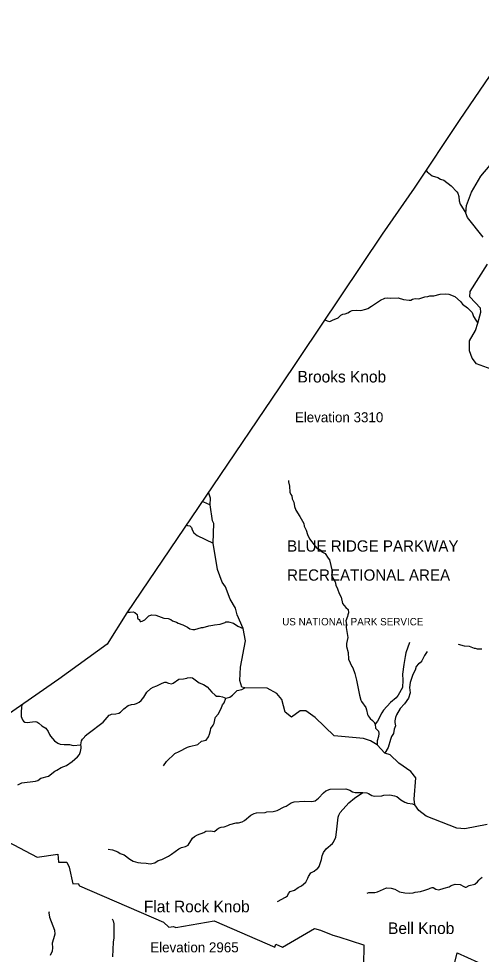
# Model space of a CAD drawing. Extents: x 1248224 to 1454986, y 825081 to 985870.
# Drawn here: x 1353986 to 1362779, y 965507 to 983292 of the extents above; entities that cross this region are included whole.
import ezdxf

# ---------------------------------------------------------------- set-up
doc = ezdxf.new("R2010")
doc.units = 0
for name, color, linetype in [('Exist Boundary Land Use Park National US Park Service', 7, 'Continuous'), ('Exist Boundary Land Use Park State Division NC Parks and Recreation Label', 7, 'Continuous'), ('Exist Boundary Political CountyLine', 7, 'Continuous'), ('Exist Geographical Mountain Summit Elevation Number Label', 7, 'Continuous'), ('Exist Geographical Mountain Summit Label', 7, 'Continuous'), ('Exist Hydrographic Creek Single Shore', 7, 'Continuous'), ('Exist Hydrographic Misc Water Feature', 7, 'Continuous')]:
    doc.layers.add(name, color=color, linetype=linetype)

msp = doc.modelspace()

# ---------------------------------------------------------------- linework, layer by layer
at = {"layer": 'Exist Boundary Land Use Park National US Park Service'}
for points in [[(1353429, 967828), (1354335, 967355), (1354727, 967408), (1354743, 967257), (1354879, 967258), (1354898, 967258), (1354947, 967166), (1355016, 966847), (1355114, 966854), (1355140, 966807), (1356736, 966116), (1356842, 966020), (1356926, 966033), (1356971, 966014), (1357704, 966146), (1358853, 965641), (1358875, 965697), (1358999, 965642), (1359609, 966000), (1359725, 965964), (1359954, 965871), (1360072, 965839), (1360537, 965687), (1360547, 965684), (1360541, 965297)], [(1362135, 964784), (1362323, 965534), (1362714, 965355)]]:
    msp.add_lwpolyline(points, dxfattribs=at)
at = {"layer": 'Exist Boundary Political CountyLine'}
msp.add_lwpolyline([(1363679, 983292), (1362368, 981379), (1361506, 980072), (1360896, 979199), (1358935, 976278), (1357676, 974410), (1356041, 971995), (1355669, 971401), (1354746, 970740), (1353790, 970072), (1350484, 967741), (1348934, 966681)], dxfattribs=at)
at = {"layer": 'Exist Hydrographic Creek Single Shore'}
for points in [[(1362817, 979140), (1362517, 979513), (1362485, 979596), (1362497, 979740), (1362594, 979995), (1362768, 980300), (1363196, 980800)], [(1363037, 976607), (1362689, 976732), (1362608, 976842), (1362553, 976978), (1362557, 977168), (1362670, 977367), (1362712, 977505), (1362769, 977716), (1362762, 977791), (1362559, 978002), (1362569, 978104), (1362898, 978629)], [(1362888, 967972), (1362469, 967889), (1362311, 967902), (1361732, 968130), (1361593, 968241), (1361517, 968351), (1361506, 968453), (1361532, 968860), (1361442, 968980), (1361213, 969142), (1361049, 969296), (1360946, 969328), (1360800, 969491), (1360671, 969563), (1360539, 969609), (1359981, 969662), (1359622, 970011), (1359441, 970133), (1359333, 970135), (1359172, 970014), (1359049, 970108), (1358988, 970352), (1358890, 970463), (1358709, 970565), (1358286, 970573), (1358226, 970584), (1358187, 970710), (1358201, 970962), (1358295, 971466), (1358255, 971701), (1358139, 971962), (1358109, 972087), (1358004, 972257), (1357917, 972495), (1357853, 972578), (1357766, 972823), (1357682, 973325), (1357694, 973697), (1357670, 973750), (1357628, 974050), (1357629, 974175), (1357595, 974291)]]:
    msp.add_lwpolyline(points, dxfattribs=at)
at = {"layer": 'Exist Hydrographic Misc Water Feature'}
for points in [[(1361730, 980408), (1361749, 980384), (1361847, 980306), (1361950, 980276), (1362006, 980245), (1362065, 980223), (1362205, 980112), (1362315, 980000), (1362330, 979975), (1362355, 979915), (1362361, 979827), (1362375, 979766), (1362403, 979726), (1362485, 979596)], [(1359805, 977571), (1359849, 977548), (1359900, 977533), (1359949, 977560), (1360058, 977604), (1360111, 977654), (1360144, 977674), (1360192, 977681), (1360244, 977700), (1360295, 977732), (1360323, 977744), (1360400, 977750), (1360488, 977748), (1360584, 977768), (1360620, 977783), (1360693, 977826), (1360864, 977944), (1360945, 977982), (1360989, 977989), (1361053, 977982), (1361197, 977987), (1361297, 977957), (1361409, 977940), (1361437, 977944), (1361473, 977963), (1361525, 977974), (1361593, 977970), (1361706, 978008), (1361762, 978014), (1361799, 978026), (1361879, 978026), (1362000, 978055), (1362100, 978063), (1362164, 978054), (1362275, 978011), (1362381, 977919), (1362424, 977866), (1362516, 977796), (1362606, 977706), (1362629, 977629), (1362677, 977564), (1362712, 977505)], [(1359111, 974514), (1359111, 974490), (1359135, 974406), (1359141, 974293), (1359160, 974245), (1359175, 974225), (1359184, 974168), (1359214, 974100), (1359229, 974019), (1359253, 973951), (1359331, 973831), (1359404, 973699), (1359412, 973643), (1359451, 973572), (1359477, 973487), (1359513, 973407), (1359618, 973264), (1359661, 973223), (1359677, 973219), (1359713, 973194), (1359750, 973157), (1359809, 973126), (1359867, 973040), (1359895, 973008), (1359946, 972791), (1359943, 972759), (1359934, 972719), (1359938, 972699), (1359998, 972589), (1360012, 972525), (1360047, 972456), (1360075, 972363), (1360117, 972294), (1360139, 972178), (1360207, 972100), (1360250, 972061), (1360257, 972001), (1360240, 971960), (1360235, 971928), (1360203, 971844), (1360216, 971778)], [(1357480, 974117), (1357545, 974092), (1357628, 974050)], [(1357172, 973662), (1357197, 973660), (1357241, 973651), (1357272, 973622), (1357285, 973578), (1357316, 973521), (1357375, 973466), (1357682, 973325)], [(1356052, 972010), (1356106, 972010), (1356160, 972015), (1356192, 972004), (1356237, 971966), (1356241, 971914), (1356244, 971890), (1356254, 971883), (1356275, 971874), (1356287, 971852), (1356293, 971833), (1356305, 971831), (1356332, 971839), (1356381, 971867), (1356414, 971894), (1356456, 971941), (1356517, 971957), (1356589, 971956), (1356744, 971898), (1356828, 971889), (1356875, 971870), (1356907, 971849), (1356983, 971823), (1357018, 971802), (1357106, 971772), (1357191, 971728), (1357238, 971695), (1357294, 971682), (1357334, 971681), (1357463, 971720), (1357495, 971720), (1357600, 971753), (1357674, 971764), (1357706, 971773), (1357818, 971783), (1357907, 971817), (1357923, 971828), (1357971, 971825), (1358067, 971799), (1358148, 971745), (1358255, 971701)], [(1360216, 971778), (1360209, 971722), (1360239, 971527), (1360216, 971416), (1360215, 971360), (1360246, 971247), (1360255, 971115), (1360318, 970977), (1360338, 970953), (1360372, 970844), (1360407, 970719), (1360463, 970433), (1360488, 970337), (1360500, 970313), (1360583, 970197), (1360598, 970156), (1360617, 970064), (1360628, 970040), (1360665, 969991), (1360712, 969954), (1360735, 969925), (1360759, 969881)], [(1361417, 971431), (1361347, 971239), (1361329, 971171), (1361304, 971019), (1361284, 970832), (1361287, 970720), (1361284, 970576), (1361199, 970435), (1361162, 970384), (1361056, 970296), (1360919, 970147), (1360889, 970100), (1360808, 969936), (1360759, 969881)], [(1361748, 971262), (1361698, 971185), (1361650, 971086), (1361617, 971047), (1361584, 971027), (1361543, 970976), (1361520, 970905), (1361480, 970827), (1361427, 970676), (1361417, 970581), (1361424, 970476), (1361396, 970375), (1361318, 970265), (1361235, 970178), (1361169, 970060), (1361146, 970008), (1361136, 969944), (1361136, 969916), (1361146, 969852), (1361123, 969784), (1361113, 969707), (1361072, 969648), (1361051, 969592), (1361009, 969437), (1360946, 969328)], [(1362341, 971405), (1362451, 971372), (1362547, 971362), (1362642, 971324), (1362662, 971324), (1362702, 971311), (1362786, 971311)], [(1355164, 969491), (1355179, 969563), (1355196, 969597), (1355237, 969636), (1355250, 969660), (1355307, 969706), (1355594, 969922), (1355705, 970050), (1355721, 970062), (1355749, 970069), (1355833, 970075), (1355890, 970088), (1355920, 970111), (1355981, 970174), (1356067, 970236), (1356128, 970257), (1356184, 970264), (1356226, 970275), (1356274, 970300), (1356311, 970331), (1356365, 970396), (1356421, 970493), (1356494, 970559), (1356539, 970588), (1356610, 970612), (1356711, 970664), (1356761, 970677), (1356789, 970679), (1356817, 970670), (1356831, 970660), (1356887, 970648), (1356923, 970664), (1357031, 970735), (1357115, 970741), (1357179, 970754), (1357195, 970762), (1357244, 970769), (1357289, 970762), (1357413, 970665), (1357499, 970635), (1357570, 970589), (1357654, 970493), (1357718, 970430), (1357746, 970411), (1357804, 970412), (1357862, 970403), (1357923, 970379)], [(1357923, 970379), (1357996, 970392), (1358047, 970431), (1358104, 970491), (1358141, 970519), (1358225, 970543), (1358286, 970573)], [(1356736, 969089), (1356792, 969175), (1356952, 969322), (1357038, 969360), (1357196, 969447), (1357229, 969458), (1357390, 969496), (1357463, 969559), (1357548, 969579), (1357591, 969642), (1357612, 969694), (1357634, 969761), (1357639, 969801), (1357684, 969860), (1357703, 969900), (1357717, 969996), (1357725, 970013), (1357779, 970072), (1357835, 970177), (1357861, 970251), (1357889, 970286), (1357923, 970379)], [(1354042, 970248), (1354041, 970199), (1354031, 970117), (1354031, 970025), (1354057, 969964), (1354077, 969940), (1354105, 969921), (1354148, 969912), (1354301, 969933), (1354333, 969924), (1354368, 969901), (1354427, 969848), (1354498, 969806), (1354547, 969745), (1354574, 969685), (1354593, 969652), (1354667, 969562), (1354728, 969519), (1354776, 969502), (1354852, 969492), (1354952, 969492), (1355019, 969479), (1355164, 969491)], [(1360759, 969881), (1360769, 969808), (1360824, 969747), (1360829, 969707), (1360824, 969647), (1360802, 969563), (1360800, 969491)], [(1353972, 968727), (1354047, 968768), (1354304, 968796), (1354348, 968811), (1354409, 968858), (1354550, 968896), (1354672, 968986), (1354713, 969005), (1354792, 969057), (1354893, 969099), (1354999, 969169), (1355105, 969261), (1355138, 969304), (1355161, 969363), (1355170, 969427), (1355171, 969463), (1355164, 969491)], [(1358276, 968048), (1358399, 968151), (1358460, 968186), (1358504, 968197), (1358668, 968203), (1358700, 968215), (1358825, 968222), (1358901, 968240), (1359031, 968310), (1359071, 968323), (1359167, 968385), (1359219, 968403), (1359419, 968417), (1359559, 968410), (1359620, 968423), (1359685, 968473), (1359779, 968579), (1359824, 968612), (1359903, 968643), (1360203, 968654), (1360277, 968628), (1360328, 968597), (1360380, 968584), (1360524, 968581)], [(1358903, 966509), (1359057, 966590), (1359094, 966621), (1359115, 966662), (1359143, 966698), (1359228, 966728), (1359295, 966774), (1359360, 966811), (1359442, 966881), (1359483, 966957), (1359492, 966984), (1359540, 967055), (1359600, 967088), (1359645, 967123), (1359665, 967131), (1359700, 967178), (1359743, 967309), (1359753, 967379), (1359778, 967442), (1359828, 967513), (1359948, 967615), (1359969, 967640), (1360011, 967731), (1360029, 967827), (1360059, 968115), (1360068, 968150), (1360097, 968202), (1360263, 968384), (1360369, 968476), (1360524, 968581)], [(1360524, 968581), (1360604, 968577), (1360636, 968564), (1360699, 968523), (1360743, 968514), (1360891, 968521), (1360927, 968532), (1361039, 968537), (1361131, 968521), (1361175, 968504), (1361249, 968443), (1361326, 968397), (1361374, 968380), (1361474, 968368), (1361517, 968351)], [(1355687, 967508), (1355766, 967495), (1355869, 967454), (1355915, 967421), (1355990, 967396), (1356097, 967317), (1356164, 967278), (1356247, 967252), (1356307, 967243), (1356411, 967242), (1356483, 967229), (1356576, 967247), (1356637, 967293), (1356709, 967310), (1356830, 967371), (1356891, 967408), (1357028, 967513), (1357080, 967540), (1357157, 967556), (1357205, 967583), (1357292, 967713), (1357329, 967748), (1357384, 967781), (1357505, 967823), (1357542, 967850), (1357634, 967854), (1357705, 967840), (1357755, 967887), (1357799, 967914), (1357835, 967924), (1357892, 967930), (1357960, 967953), (1357997, 967972), (1358121, 968003), (1358161, 968006), (1358234, 968025), (1358276, 968048)], [(1360608, 966672), (1360644, 966683), (1360756, 966682), (1360804, 966693), (1360974, 966768), (1361066, 966766), (1361134, 966744), (1361221, 966696), (1361324, 966674), (1361416, 966668), (1361485, 966676), (1361525, 966691), (1361621, 966701), (1361706, 966725), (1361782, 966752), (1361807, 966767), (1361843, 966774), (1361863, 966774), (1361914, 966745), (1361970, 966730), (1362075, 966767), (1362168, 966789), (1362204, 966815), (1362283, 966841), (1362377, 966835), (1362444, 966793), (1362472, 966783), (1362492, 966786), (1362548, 966813), (1362657, 966843), (1362708, 966883), (1362729, 966919), (1362766, 966950), (1362794, 966970)], [(1354565, 966314), (1354561, 966294), (1354571, 966214), (1354664, 965964), (1354670, 965888), (1354650, 965804), (1354621, 965721), (1354627, 965632), (1354621, 965569), (1354585, 965483)], [(1355763, 966184), (1355783, 966143), (1355791, 966085), (1355794, 965817), (1355782, 965735), (1355766, 965459)]]:
    msp.add_lwpolyline(points, dxfattribs=at)

# ---------------------------------------------------------------- texts
at = {"layer": 'Exist Boundary Land Use Park State Division NC Parks and Recreation Label'}
for s, height, p in [('BLUE RIDGE PARKWAY', 215, (1359087, 973161)), ('RECREATIONAL AREA', 215, (1359087, 972609)), ('US NATIONAL PARK SERVICE', 140, (1358994, 971760))]:
    msp.add_text(s, height=height, dxfattribs=at).set_placement(p)
at = {"layer": 'Exist Geographical Mountain Summit Elevation Number Label'}
for s, p in [('Elevation 3310', (1359235, 975621)), ('Elevation 2965', (1356486, 965544))]:
    msp.add_text(s, height=190, dxfattribs=at).set_placement(p)
at = {"layer": 'Exist Geographical Mountain Summit Label'}
for s, p in [('Brooks Knob', (1359286, 976377)), ('Flat Rock Knob', (1356365, 966306)), ('Bell Knob', (1361007, 965893))]:
    msp.add_text(s, height=220, dxfattribs=at).set_placement(p)

doc.saveas('drawing.dxf')
